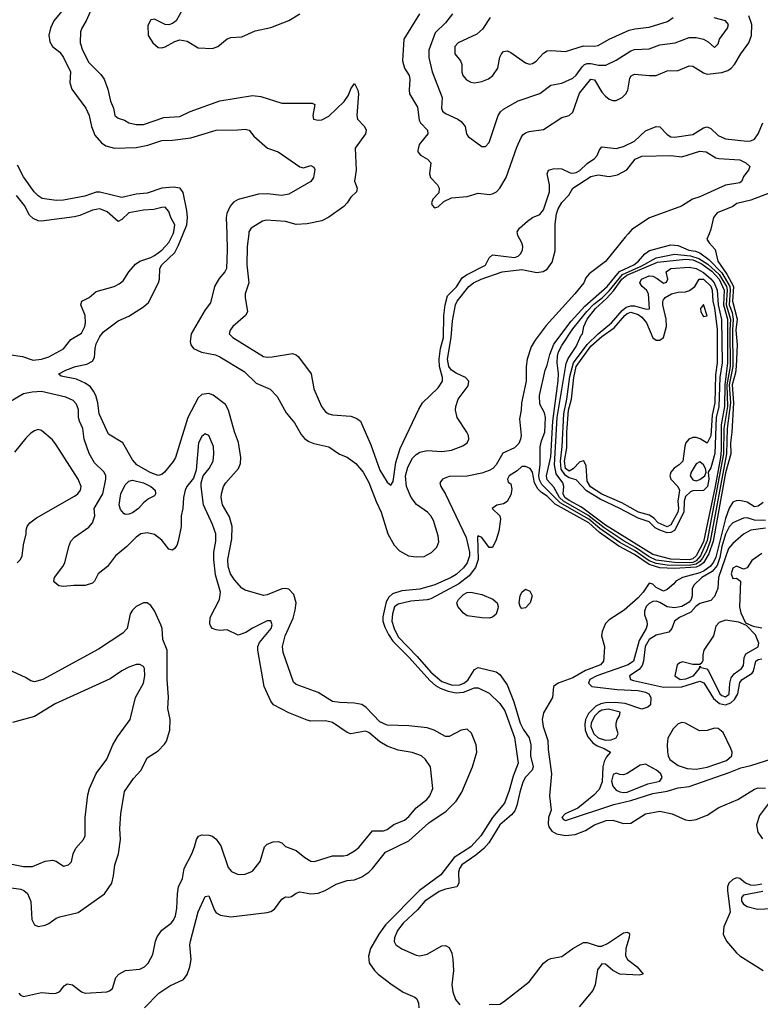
# Model space of a CAD drawing. Header units: inches. Extents: x 1245430 to 1420861, y 606325 to 671315.
# Tile 274 of 319: x 1394209 to 1398282, y 615763 to 621177. Entities that reach past the tile are written whole.
import ezdxf

# ---------------------------------------------------------------- set-up
doc = ezdxf.new("R2010")
doc.units = ezdxf.units.IN
doc.header["$MEASUREMENT"] = 0
doc.layers.add('B3691', color=7, linetype='Continuous')
doc.layers.add('B3692', color=7, linetype='Continuous')

msp = doc.modelspace()

# ---------------------------------------------------------------- linework, layer by layer
at = {"layer": 'B3691', "color": 5}
for points, elevation in [([(1394150, 619335.9), (1394224.4, 619324.4), (1394284.2, 619304.2), (1394330, 619310.1), (1394370, 619323.8), (1394450, 619366.8), (1394490, 619419.6), (1394550, 619453.1), (1394568, 619490), (1394570.5, 619510), (1394569.8, 619550.2), (1394545, 619610), (1394550.9, 619630), (1394590.7, 619649.3), (1394630, 619683.2), (1394729.2, 619710.8), (1394756, 619724), (1394778, 619742), (1394810, 619790.3), (1394846.9, 619833.1), (1394870.7, 619849.3), (1394930, 619869.3), (1394950, 619881.3), (1394990, 619910.2), (1395030, 619952.9), (1395052.3, 620000)], 680), ([(1394896.2, 615743.8), (1394974.8, 615825.2), (1395034.4, 615865.6), (1395110, 615900.6), (1395130, 615927.9), (1395145.4, 615970), (1395152.7, 616010), (1395145.2, 616090), (1395148.5, 616110), (1395190, 616272.2), (1395230, 616356.3), (1395250, 616359.1), (1395281.1, 616281.1), (1395290, 616267.2), (1395313.4, 616253.4), (1395370, 616244.2), (1395570, 616267.9), (1395590, 616273.6), (1395610, 616286.7), (1395650, 616342.4), (1395670, 616353.7), (1395690, 616352), (1395704, 616356), (1395730, 616374), (1395750, 616381.2), (1395810, 616370.9), (1395850, 616375), (1395889.9, 616390.1), (1395950, 616424.7), (1396010, 616444.3), (1396050, 616448.4), (1396090, 616464.6), (1396129.8, 616490), (1396150, 616509.4), (1396220.2, 616599.8), (1396350, 616661.6), (1396459.5, 616760.5), (1396554, 616826), (1396610, 616880.9), (1396640.2, 616930), (1396699.2, 617070), (1396722.5, 617150), (1396719, 617190), (1396694, 617254), (1396670, 617275.9), (1396636, 617270), (1396570, 617236.7), (1396550, 617236.1), (1396487.9, 617270), (1396450, 617283), (1396350, 617295), (1396230, 617298), (1396190, 617317.4), (1396114.8, 617394.8), (1396091, 617411), (1396050, 617419.9), (1395970, 617422.1), (1395930, 617428.4), (1395850, 617478.3), (1395730, 617522.3), (1395715.3, 617535.3), (1395658.6, 617698.6), (1395654.1, 617730), (1395668.9, 617790), (1395713.4, 617886.6), (1395724.7, 617930), (1395729.2, 617970), (1395716.2, 618016.2), (1395690, 618045.3), (1395670, 618050.4), (1395650, 618047.1), (1395570, 618015), (1395550, 618011.6), (1395450, 618040.4), (1395430, 618052.4), (1395390, 618097.2), (1395368.9, 618130), (1395354.9, 618170), (1395353.3, 618210), (1395376.5, 618323.5), (1395377, 618390), (1395362.9, 618442.9), (1395325.2, 618510), (1395317.2, 618550), (1395318.7, 618570), (1395329.9, 618610), (1395341.9, 618630), (1395412.8, 618710), (1395422.8, 618737.2), (1395425.2, 618770), (1395412, 618852), (1395390, 618911.8), (1395358.3, 619030), (1395340.6, 619060.6), (1395273.4, 619113.4), (1395250, 619122), (1395210, 619116.1), (1395190, 619098.8), (1395134.2, 618990), (1395066.5, 618770), (1395052.9, 618747.1), (1395005.3, 618690), (1394990, 618676.1), (1394970, 618671), (1394926.6, 618686.6), (1394853.3, 618730), (1394830, 618756.8), (1394776.8, 618850), (1394697.7, 618897.7), (1394645.6, 619010), (1394638.7, 619070), (1394627.2, 619110), (1394615.2, 619135.2), (1394597.7, 619157.7), (1394570, 619179.5), (1394521.2, 619201.2), (1394437.6, 619217.6), (1394425.6, 619225.6), (1394423.7, 619230), (1394463.6, 619250), (1394516, 619270), (1394577.6, 619282.4), (1394610, 619299.7), (1394621, 619319), (1394623.9, 619370), (1394630, 619395.3), (1394650, 619436), (1394670, 619460.3), (1394750, 619521.7), (1394810, 619547.6), (1394890, 619597.9), (1394917.5, 619622.5), (1394972.7, 619730), (1394978.4, 619750), (1394980.1, 619810), (1394990.4, 619830), (1395062.4, 619897.6), (1395083.3, 619936.7), (1395108.4, 620000)], 660), ([(1395347.5, 620000), (1395350.6, 619910.6), (1395346, 619810), (1395338, 619790), (1395306.4, 619753.6), (1395279.6, 619710), (1395259.3, 619620.7), (1395230, 619582.7), (1395151.3, 619450), (1395147.1, 619407), (1395150.2, 619390), (1395164.9, 619370), (1395209, 619349), (1395286.4, 619333.6), (1395310, 619324.3), (1395442.8, 619242.8), (1395510, 619178.7), (1395585.8, 619145.8), (1395624.6, 619104.6), (1395674.7, 619014.7), (1395720.1, 618960.1), (1395756.5, 618896.5), (1395775.3, 618875.3), (1395798.3, 618858.3), (1395826.2, 618846.2), (1395910, 618829), (1395967.7, 618787.7), (1396010, 618771.1), (1396057.1, 618737.1), (1396098.2, 618690), (1396130, 618633.2), (1396168.8, 618528.8), (1396196.8, 618470), (1396234.4, 618350), (1396267.8, 618287.8), (1396297.4, 618257.4), (1396346.7, 618230), (1396390, 618223.6), (1396433.7, 618226.3), (1396473, 618247), (1396503, 618276.9), (1396513.5, 618306.5), (1396510, 618339.6), (1396484.1, 618424.1), (1396470.9, 618450), (1396451.6, 618470), (1396392.1, 618512.1), (1396362.8, 618550), (1396336.2, 618610), (1396330, 618670), (1396343.1, 618716.9), (1396370, 618766.4), (1396390, 618786.3), (1396410, 618798.4), (1396450, 618808.4), (1396530, 618802.1), (1396583, 618810), (1396646.5, 618833.5), (1396669.8, 618850), (1396678.4, 618870), (1396677.4, 618890), (1396668.7, 618910), (1396614.2, 618990), (1396605.6, 619030), (1396607.7, 619050), (1396621.2, 619090), (1396675.3, 619164.7), (1396679.8, 619190), (1396660.9, 619210), (1396610, 619233), (1396584.4, 619250), (1396568.2, 619270), (1396561.5, 619310), (1396582.4, 619430), (1396590, 619520.5), (1396605.6, 619610), (1396614.6, 619630), (1396678.9, 619710), (1396704.9, 619730), (1396747.3, 619750), (1396862.7, 619790), (1396970, 619804), (1397052.1, 619787.9), (1397087.5, 619792.5), (1397110, 619804.7), (1397136.8, 619843.2), (1397153.5, 619906.5), (1397153.4, 620000)], 660), ([(1395468.9, 620000), (1395460.1, 619930), (1395457.5, 619830), (1395469.4, 619730), (1395448.7, 619670), (1395448.7, 619650), (1395461.1, 619570), (1395450.4, 619550), (1395381.7, 619490), (1395366, 619470), (1395361.3, 619450), (1395380.5, 619430), (1395550, 619325.8), (1395570, 619321.1), (1395597.3, 619322.7), (1395710, 619342.3), (1395730, 619334.6), (1395742.9, 619322.9), (1395811.2, 619230), (1395827.5, 619147.5), (1395869.5, 619049.5), (1395890, 619021.1), (1395909.3, 619009.3), (1395930, 619004.2), (1396030, 618997.3), (1396063.8, 618983.8), (1396083, 618970), (1396140.1, 618840.1), (1396190, 618700.9), (1396230, 618634), (1396250, 618618.7), (1396262.4, 618637.6), (1396277.7, 618742.3), (1396301.2, 618818.8), (1396404.9, 619035.1), (1396424.7, 619070), (1396510, 619153.8), (1396534.4, 619190), (1396534.4, 619210), (1396517.6, 619270), (1396516.7, 619310), (1396524, 619370), (1396539.7, 619430), (1396541.4, 619550), (1396548.8, 619610), (1396561.5, 619658.5), (1396611.2, 619708.8), (1396641.7, 619758.3), (1396665.4, 619774.6), (1396770, 619827.4), (1396791.4, 619868.6), (1396810, 619885.1), (1396930, 619869.2), (1396950, 619876.9), (1396963.9, 619890), (1396973.3, 619910), (1396975.3, 619930), (1396969.8, 619950), (1396948.1, 619990), (1396946.6, 620000)], 680), ([(1397554.4, 620000), (1397537.9, 619982.1), (1397430, 619846.7), (1397340.2, 619779.8), (1397322.7, 619757.3), (1397311, 619730), (1397261.6, 619670), (1397103.7, 619496.3), (1397044.5, 619415.5), (1397022.5, 619377.5), (1397000.6, 619310), (1396993.9, 619270), (1396994.1, 619190), (1396968.2, 619070), (1396966.1, 619030), (1396956.8, 618983.2), (1396966.1, 618890), (1396963.6, 618870), (1396953.1, 618846.9), (1396930, 618822.8), (1396866.9, 618793.1), (1396828.8, 618730), (1396810.7, 618710), (1396790, 618698.7), (1396750, 618684.7), (1396670, 618666.7), (1396570, 618665.7), (1396534.9, 618650), (1396519.6, 618630), (1396524.7, 618610), (1396550, 618569.2), (1396664.5, 618330), (1396683.1, 618250), (1396682.9, 618230), (1396670.4, 618190), (1396650, 618163.4), (1396610, 618127), (1396582.1, 618110), (1396492.5, 618070), (1396410, 618045.5), (1396310, 618037), (1396260, 618020), (1396238.3, 618001.7), (1396223.9, 617976.1), (1396206.4, 617893.6), (1396207, 617870), (1396217.2, 617837.2), (1396236.5, 617796.5), (1396260.3, 617760.3), (1396351.6, 617670), (1396464.1, 617544.1), (1396496.4, 617516.4), (1396521.6, 617501.6), (1396565.3, 617485.3), (1396610, 617476.8), (1396650, 617480.6), (1396710, 617503.4), (1396730, 617503.3), (1396790, 617474.9), (1396850, 617417.9), (1396876.4, 617376.4), (1396929.3, 617230), (1396950.5, 617090), (1396922, 617018), (1396900.6, 616939.4), (1396875.1, 616870), (1396809.9, 616790.1), (1396744.1, 616690), (1396689.8, 616630.2), (1396598.1, 616570), (1396525.3, 616474.7), (1396408.5, 616390), (1396220.3, 616199.7), (1396185, 616150), (1396139.1, 616070), (1396127.9, 616027.9), (1396131.7, 615991.7), (1396160.2, 615950), (1396179.7, 615930), (1396250, 615875.6), (1396318, 615830), (1396382.8, 615802.7), (1396393.3, 615793.3), (1396402.4, 615770), (1396404.3, 615744.3)], 660), ([(1397999.9, 620000), (1397988.1, 619970), (1397999.8, 619950), (1398033.4, 619913.4), (1398049, 619850), (1398098.2, 619778.2), (1398134.1, 619710), (1398129.5, 619629.5), (1398155.4, 619530), (1398148.1, 619470), (1398153.8, 619390), (1398149.8, 619270), (1398145.3, 619234.7), (1398127, 619170), (1398133.9, 619070), (1398125.7, 618910), (1398117, 618850), (1398120.2, 618790), (1398090, 618685.3), (1398022.4, 618310), (1397999.6, 618240.4), (1397968.7, 618191.3), (1397950, 618175.6), (1397930, 618166.8), (1397810, 618158.8), (1397730, 618163.2), (1397670, 618180.9), (1397590, 618236), (1397503.1, 618283.1), (1397397, 618357), (1397339.3, 618410), (1397153.5, 618513.5), (1397110, 618558), (1397078.1, 618578.1), (1397058, 618598), (1397040.3, 618630), (1397028.6, 618688.6), (1397015.8, 618710), (1396990, 618719.7), (1396970, 618720.5), (1396944, 618696), (1396901.7, 618670), (1396892.4, 618650), (1396895.2, 618635.2), (1396910, 618624.4), (1396915.5, 618595.5), (1396910, 618563.9), (1396890, 618527.6), (1396870, 618515.3), (1396832.9, 618507.1), (1396806.8, 618490), (1396849.6, 618449.6), (1396853.3, 618430), (1396844.9, 618364.9), (1396830, 618318), (1396810, 618274.6), (1396790, 618274.5), (1396750, 618329.9), (1396730, 618339.7), (1396726.8, 618333.2), (1396730.8, 618210), (1396714.9, 618165.1), (1396680.8, 618119.2), (1396624.8, 618075.2), (1396470, 617992.5), (1396450, 617986.8), (1396359.5, 617980.5), (1396290, 617963), (1396270.9, 617949.1), (1396259, 617910), (1396256.5, 617870), (1396268.5, 617830), (1396290, 617784.5), (1396395, 617675), (1396470, 617589.3), (1396530, 617539), (1396590, 617517.4), (1396630, 617519.3), (1396651.7, 617528.3), (1396673.6, 617546.4), (1396710, 617603.8), (1396730, 617616.1), (1396830, 617591.3), (1396850, 617577.4), (1396890, 617520.7), (1396925.8, 617425.8), (1396960.8, 617310), (1396977, 617277), (1397010, 617229.5), (1397020, 617190), (1397018.7, 617130), (1397032.7, 617070), (1397027, 617050), (1396990, 617011.7), (1396975.9, 616984.1), (1396959, 616930), (1396943.6, 616856.4), (1396932.2, 616827.7), (1396914.3, 616805.7), (1396850, 616750.4), (1396788.2, 616651.8), (1396760.7, 616619.3), (1396717.1, 616582.9), (1396640.6, 616530), (1396628, 616510), (1396622.7, 616490), (1396624.8, 616430), (1396612.6, 616410), (1396550, 616396.9), (1396515.4, 616384.6), (1396437.5, 616330), (1396396.2, 616283.8), (1396318.4, 616210), (1396286.6, 616170), (1396269.5, 616129.5), (1396269, 616109), (1396278, 616090), (1396310, 616068.5), (1396390, 616034), (1396410, 616030.2), (1396450, 616039.3), (1396530, 616084.5), (1396550, 616086.5), (1396570, 616076.4), (1396584.7, 616044.7), (1396590.9, 616010.9), (1396595.2, 615950), (1396585, 615870), (1396591.2, 615831.2), (1396605.7, 615790), (1396630, 615760.5)], 680), ([(1394205.3, 615825.3), (1394213.5, 615813.5), (1394230, 615805.5), (1394330, 615829.2), (1394390, 615822), (1394410, 615824.2), (1394430, 615834.3), (1394454.2, 615865.8), (1394470, 615875.2), (1394500.4, 615870), (1394550, 615832.3), (1394570, 615824.5), (1394688.4, 615831.5), (1394702.9, 615837.1), (1394718.9, 615850), (1394738.5, 615910), (1394753.6, 615930), (1394791.5, 615948.5), (1394870, 615956.5), (1394895.1, 615970), (1394915.8, 615990), (1394942, 616038), (1394955.5, 616110), (1394964.8, 616135.2), (1394990, 616170.2), (1395042.4, 616210), (1395054.7, 616225.3), (1395066, 616250), (1395073.8, 616290), (1395076.2, 616370), (1395082, 616410), (1395105.3, 616454.7), (1395113.8, 616510), (1395155.2, 616590), (1395171.2, 616630), (1395180.8, 616670), (1395192.5, 616687.5), (1395210, 616694.4), (1395250, 616694.3), (1395270, 616687.4), (1395290, 616672.2), (1395315.3, 616635.3), (1395355.4, 616515.4), (1395373.1, 616493.1), (1395410, 616477.4), (1395450, 616478.3), (1395490, 616495.8), (1395531.2, 616548.8), (1395555.6, 616630), (1395570, 616644.4), (1395603.3, 616656.7), (1395630, 616659.5), (1395650, 616652.2), (1395671.8, 616631.8), (1395730, 616608.4), (1395776.4, 616570), (1395810, 616550.3), (1395830, 616549.1), (1395930, 616580.2), (1395990, 616580.2), (1396010, 616584.3), (1396050, 616606.4), (1396074, 616626), (1396150, 616717.4), (1396210, 616716.4), (1396230, 616725.3), (1396267, 616753), (1396324.6, 616775.4), (1396350, 616796.3), (1396390, 616844.1), (1396448.3, 616890), (1396464.4, 616910), (1396480.4, 616950), (1396467.8, 617070), (1396441.6, 617110), (1396418, 617130), (1396367.3, 617147.3), (1396290, 617160.6), (1396230, 617182), (1396190, 617206.1), (1396130, 617257.8), (1396110, 617265.8), (1396030, 617249.8), (1396010, 617257.4), (1395930, 617312.7), (1395890, 617321.2), (1395810, 617320.8), (1395790, 617326), (1395690, 617366.6), (1395605.5, 617410), (1395589.8, 617430), (1395553.1, 617510), (1395518.4, 617710), (1395518.8, 617730), (1395527.3, 617752.7), (1395592.4, 617830), (1395596.8, 617850), (1395590, 617871.3), (1395570, 617871), (1395490, 617831), (1395452.7, 617807.3), (1395410, 617793.8), (1395350, 617822.4), (1395310, 617818.7), (1395290, 617821.5), (1395269.8, 617829.8), (1395260.5, 617840.5), (1395254.9, 617854.9), (1395255.8, 617890), (1395307.8, 617990), (1395314, 618030), (1395285.6, 618125.6), (1395276.1, 618210), (1395277.5, 618250), (1395287.8, 618310), (1395287.3, 618350), (1395270, 618401.6), (1395220.9, 618510), (1395207, 618610), (1395206.6, 618630), (1395218.4, 618670), (1395251.2, 618710), (1395272.9, 618750), (1395277.2, 618790), (1395275.3, 618830), (1395250, 618891.6), (1395230, 618899.7), (1395210, 618884.7), (1395193.2, 618850), (1395179.6, 618700.4), (1395164.4, 618655.6), (1395128.5, 618610), (1395118.4, 618590), (1395109.2, 618550.8), (1395106, 618490), (1395097.3, 618450), (1395097.8, 618390), (1395081.3, 618310), (1395073.2, 618286.8), (1395061.3, 618270), (1395050, 618260.5), (1395030, 618265.4), (1394990, 618315.8), (1394950, 618345.7), (1394910, 618356), (1394874.9, 618350), (1394850, 618332.4), (1394799.3, 618280.7), (1394736.6, 618230), (1394692.9, 618170), (1394640.2, 618130), (1394620.7, 618090), (1394610, 618079.3), (1394570, 618065.9), (1394506.7, 618066.7), (1394450, 618060.1), (1394425.1, 618065.1), (1394402, 618082), (1394396.5, 618090), (1394400.9, 618110), (1394447.1, 618170), (1394457.5, 618190), (1394478.9, 618281.1), (1394491.2, 618310), (1394510, 618331.4), (1394590, 618387.3), (1394610, 618411.5), (1394621.6, 618450), (1394619.3, 618490), (1394666.4, 618570), (1394683.1, 618650), (1394683.1, 618670), (1394673, 618690), (1394621.3, 618741.3), (1394592, 618791.9), (1394563.8, 618870), (1394556.3, 618930), (1394537.7, 618970), (1394532.7, 618990), (1394532.3, 619032.3), (1394522.5, 619062.5), (1394502.8, 619082.8), (1394462.1, 619102.1), (1394330, 619132.9), (1394278, 619130), (1394230, 619119.7), (1394150, 619071.6)], 680), ([(1394195, 618190), (1394214.2, 618210), (1394223.7, 618230), (1394230.6, 618289.4), (1394245.7, 618350), (1394244.5, 618370), (1394249.8, 618390), (1394265.4, 618410), (1394302.4, 618437.6), (1394510, 618556.6), (1394528.8, 618570), (1394543.5, 618590), (1394547.2, 618610), (1394530, 618651.6), (1394410, 618839.6), (1394390, 618866.2), (1394330, 618917.7), (1394310, 618923), (1394290, 618917.3), (1394270, 618904.6), (1394242.9, 618877.1), (1394181.4, 618798.6)], 720), ([(1398298.3, 618521.8), (1398270, 618502.6), (1398250, 618499.3), (1398210, 618524.5), (1398170, 618532.7), (1398148.3, 618531.7), (1398130, 618524.8), (1398110, 618492.2), (1398090, 618434.6), (1398037.9, 618222.1), (1398024.7, 618195.3), (1398005.2, 618170), (1397973.8, 618146.2), (1397950, 618135.7), (1397853.8, 618110), (1397816.4, 618090), (1397805.5, 618074.5), (1397770, 618043.7), (1397750, 618035.6), (1397710, 618056), (1397690, 618074), (1397670, 618078.7), (1397637.7, 618030), (1397610, 617998.1), (1397532.7, 617930), (1397450, 617877.6), (1397430, 617857.4), (1397412.4, 617812.4), (1397409.3, 617790), (1397425.6, 617730), (1397422.2, 617670), (1397419.7, 617650), (1397402.8, 617630), (1397321.2, 617598.8), (1397250, 617559.4), (1397170.2, 617530), (1397145.4, 617510), (1397139.1, 617450), (1397090, 617366), (1397081.9, 617330), (1397088.6, 617290), (1397114, 617214), (1397115.8, 617164.2), (1397134, 617030), (1397123, 616910), (1397131.7, 616830), (1397116.5, 616790), (1397115.5, 616755.5), (1397119.5, 616739.5), (1397135, 616715), (1397160.3, 616700.3), (1397210, 616692.3), (1397263.1, 616696.9), (1397320.2, 616719.8), (1397369.7, 616750), (1397434.5, 616774.5), (1397470, 616775.4), (1397530, 616758), (1397570, 616760.3), (1397649.9, 616810.1), (1397730, 616826.2), (1397797.3, 616810), (1397870, 616777.7), (1397893.8, 616773.8), (1397930, 616779.2), (1397990, 616803.8), (1398053.9, 616846.1), (1398158.7, 616890), (1398250, 616946.4), (1398270, 616952.9), (1398310, 616952)], 720), ([(1398310, 618424.4), (1398250, 618425.2), (1398210, 618438.4), (1398190, 618436.6), (1398130, 618409.9), (1398110, 618388.5), (1398090, 618348), (1398070, 618280.2), (1398059.6, 618220.4), (1398043.9, 618176.1), (1398017.5, 618142.5), (1397959.4, 618110), (1397918.2, 618070), (1397906.7, 618050), (1397906.6, 618010), (1397901.7, 617990), (1397890, 617975.4), (1397850, 617950.7), (1397810, 617942.7), (1397770, 617949.7), (1397730, 617973.1), (1397710, 617979.4), (1397690, 617978), (1397670, 617966.4), (1397653.9, 617950), (1397644.8, 617924.8), (1397644.4, 617904.4), (1397657.5, 617870), (1397658.9, 617850), (1397653.8, 617830), (1397616, 617764), (1397584.6, 617650), (1397555.5, 617630), (1397382.7, 617570), (1397344, 617550), (1397337.6, 617530), (1397355.8, 617510), (1397494.9, 617494.9), (1397610, 617489.6), (1397650, 617479.6), (1397669.2, 617470), (1397679.7, 617450), (1397677.1, 617410), (1397663, 617397), (1397630, 617386.8), (1397538.2, 617418.2), (1397483.6, 617423.6), (1397430, 617421.9), (1397404.5, 617415.5), (1397378, 617402), (1397337.1, 617362.9), (1397320, 617330), (1397316, 617304), (1397318.6, 617270), (1397334.2, 617234.2), (1397361, 617201), (1397384.2, 617184.2), (1397422.8, 617170), (1397458.2, 617150), (1397436.4, 617123.6), (1397422.4, 617097.6), (1397416.4, 617070), (1397413, 616987), (1397395.4, 616944.6), (1397365.9, 616914.1), (1397277.9, 616842.1), (1397209.6, 616810), (1397191.1, 616790), (1397199, 616779), (1397210, 616774.2), (1397477.1, 616862.9), (1397570, 616884.1), (1397690, 616922), (1397770, 616935.7), (1397830, 616953.8), (1397890, 616961.6), (1398110, 617037.3), (1398175.5, 617064.5), (1398230, 617076.7), (1398350, 617115.3)], 740), ([(1398310, 618382), (1398230.5, 618369.5), (1398190, 618348.4), (1398130, 618297), (1398107.1, 618270), (1398052.1, 618110), (1398047.7, 618050), (1398030, 618005.4), (1398010, 617982.8), (1397950, 617966.5), (1397926.8, 617950), (1397899.7, 617920.3), (1397837.6, 617890), (1397810.4, 617870), (1397795.8, 617830), (1397778.7, 617810), (1397710, 617792.9), (1397670, 617768.6), (1397647.9, 617730), (1397639.8, 617650), (1397632.8, 617627.2), (1397616.1, 617603.9), (1397562.4, 617570), (1397567.9, 617550), (1397583.9, 617543.9), (1397750, 617506.7), (1397850, 617508.9), (1397950, 617540.9), (1397971, 617531), (1398024.2, 617444.2), (1398057.7, 617417.7), (1398090, 617410.2), (1398119.3, 617420.7), (1398139.9, 617440.1), (1398157.7, 617470), (1398170, 617533.5), (1398182.8, 617550), (1398236.7, 617583.3), (1398244.4, 617595.6), (1398257.5, 617650), (1398270, 617659.8), (1398290, 617663)], 760), ([(1398290, 618241.6), (1398235.9, 618204.1), (1398210, 618164.1), (1398190, 618156.8), (1398150, 618171.6), (1398130, 618161.1), (1398121.1, 618130), (1398130, 618104.9), (1398150, 618107.2), (1398173, 618090), (1398168.1, 617948.1), (1398175.1, 617915.1), (1398201, 617861), (1398243.1, 617843.1), (1398290, 617833.7)], 780), ([(1394150, 616405.2), (1394215.7, 616395.7), (1394231.7, 616390), (1394253.1, 616373.1), (1394271, 616329), (1394275.3, 616230), (1394290, 616200.4), (1394310, 616192), (1394350, 616198), (1394370, 616206.9), (1394410, 616236.9), (1394430, 616245), (1394530, 616268.1), (1394676.2, 616370), (1394715.4, 616430), (1394725.8, 616470), (1394731.7, 616530), (1394752.2, 616590), (1394763.7, 616670), (1394760.8, 616730), (1394766, 616810), (1394786.4, 616933.6), (1394835.4, 617004.6), (1394876.8, 617050), (1394910, 617118), (1394970, 617158), (1395006.3, 617193.7), (1395016.1, 617210), (1395034.7, 617270), (1395037.2, 617330), (1395024.4, 617390), (1395027, 617453), (1395020.5, 617550), (1395019.6, 617710), (1394995.7, 617770), (1394991.8, 617830), (1394985.5, 617850), (1394950, 617926.6), (1394930, 617956.1), (1394910, 617970.8), (1394890, 617970.7), (1394850, 617951.3), (1394828.7, 617931.3), (1394816, 617910), (1394801, 617830), (1394776.5, 617803.5), (1394643.3, 617716.7), (1394337.3, 617550), (1394290, 617535.6), (1394270, 617541.3), (1394241.2, 617561.2), (1394150, 617602.8)], 720), ([(1394130, 616542.1), (1394230, 616520.8), (1394278.8, 616521.2), (1394350, 616550.3), (1394390, 616555.5), (1394410.3, 616550.3), (1394450, 616523.8), (1394477.2, 616530), (1394493.3, 616546.7), (1394503.5, 616590), (1394517.8, 616622.2), (1394560.5, 616670), (1394569.8, 616690), (1394569.8, 616790), (1394584.4, 616915.6), (1394593.3, 616950), (1394630, 617031.8), (1394688.5, 617111.5), (1394722.3, 617190), (1394746.4, 617233.6), (1394816.2, 617330), (1394846.8, 617450), (1394890.7, 617530), (1394897.1, 617570), (1394896.1, 617610), (1394890, 617621.6), (1394870, 617632.3), (1394850, 617630.9), (1394810, 617616.4), (1394770, 617596.4), (1394706.1, 617553.9), (1394404.8, 617415.2), (1394290, 617345.7), (1394170, 617312.9)], 740), ([(1398343.5, 616890), (1398278.2, 616801.8), (1398261.7, 616750), (1398267.8, 616710), (1398293.5, 616673.5)], 720), ([(1398290, 616424.5), (1398250, 616416.5), (1398230, 616417.9), (1398200.7, 616430), (1398170, 616455.7), (1398150, 616458.6), (1398130, 616449.8), (1398109.4, 616430), (1398102, 616410), (1398101.2, 616390), (1398116, 616270), (1398081.3, 616190), (1398078, 616150), (1398095.6, 616110), (1398150, 616046.3), (1398168.8, 616030), (1398297.2, 615950)], 720), ([(1398295.8, 616384.2), (1398190, 616362.9), (1398177.7, 616350), (1398177.9, 616330), (1398190, 616313.6), (1398210, 616301.1), (1398266.8, 616286.8), (1398390, 616291.2)], 740), ([(1396790, 615762), (1396850, 615764), (1396870, 615776.3), (1397010, 615887.9), (1397090, 615989.2), (1397112.8, 616007.2), (1397130, 616014.8), (1397190, 616027.1), (1397250, 616071.1), (1397310, 616102.8), (1397330, 616103.8), (1397390, 616083.9), (1397410, 616083.3), (1397442.2, 616097.8), (1397530, 616155.8), (1397550, 616159.5), (1397556.1, 616156.1), (1397561.6, 616150), (1397560.9, 616130), (1397541.6, 616070), (1397540.3, 616030), (1397551.7, 616010), (1397603.8, 615970), (1397638, 615930), (1397615.6, 615924.4), (1397510, 615929.8), (1397470, 615949.8), (1397430, 615984.8), (1397410, 615985.1), (1397386.8, 615953.2), (1397373.1, 615870), (1397360.4, 615839.6), (1397286.5, 615750)], 680)]:
    msp.add_lwpolyline(points, dxfattribs=dict(at, elevation=elevation))
for points, elevation in [([(1397890, 618176.3), (1397770, 618178.2), (1397710, 618187), (1397670, 618202.5), (1397590, 618258.2), (1397510, 618301.7), (1397399.5, 618379.5), (1397339.7, 618430), (1397180.9, 618520.9), (1397081, 618621), (1397067.2, 618647.2), (1397063.5, 618670), (1397070.9, 618730.9), (1397072, 618828), (1397078.4, 618861.6), (1397097.4, 618910), (1397100.7, 618990), (1397096, 619016), (1397070, 619062.7), (1397066.9, 619110), (1397098.9, 619250), (1397110, 619277.3), (1397123.7, 619336.3), (1397146.7, 619393.3), (1397241.3, 619518.7), (1397317.2, 619602.8), (1397439.4, 619710), (1397507.4, 619792.6), (1397586.1, 619830), (1397612.8, 619850), (1397646.8, 619890), (1397672.5, 619907.5), (1397790, 619938.5), (1397830, 619936), (1397888.6, 619910), (1397924.7, 619904.7), (1397950, 619894.7), (1397999.4, 619859.4), (1398070, 619786), (1398113.7, 619710), (1398116.1, 619690), (1398110.9, 619610), (1398126.3, 619566.3), (1398133.1, 619530), (1398128, 619470), (1398130.4, 619270), (1398111.3, 619170), (1398118.1, 619070), (1398099.4, 618930), (1398096.7, 618790), (1398005.7, 618310), (1397985.4, 618254.6), (1397964.3, 618215.7), (1397950, 618197.3), (1397930, 618183.1)], 660), ([(1397890, 618190.6), (1397810, 618191.8), (1397710, 618205.9), (1397670, 618223.5), (1397595.5, 618275.5), (1397533.3, 618310), (1397422.8, 618382.8), (1397332.9, 618452.9), (1397199.5, 618530), (1397176.8, 618550), (1397146.2, 618606.2), (1397110, 618647.8), (1397106.7, 618670), (1397130, 618773.1), (1397141.6, 618970), (1397171.1, 619191.1), (1397172.7, 619232.7), (1397164.6, 619290), (1397167, 619327), (1397171.8, 619350), (1397190, 619385.7), (1397250, 619477.8), (1397327.2, 619572.8), (1397366.5, 619613.5), (1397411.3, 619648.7), (1397450, 619686.5), (1397523.7, 619776.3), (1397630, 619824.2), (1397710, 619867.5), (1397810, 619887.3), (1397898.6, 619878.6), (1397944.6, 619864.6), (1397993.6, 619833.6), (1398056.3, 619776.3), (1398095.8, 619710), (1398099.9, 619690), (1398094.7, 619610), (1398117.2, 619530), (1398113.4, 619470), (1398115.7, 619270), (1398098.5, 619170), (1398101, 619050), (1398080.4, 618930), (1398080.2, 618790), (1397990, 618314.3), (1397953.4, 618230), (1397930, 618202), (1397910, 618193.1)], 640), ([(1397890, 618208.1), (1397790, 618210.2), (1397690, 618235.9), (1397430, 618398.6), (1397297.7, 618497.7), (1397230, 618533.5), (1397207.2, 618550), (1397197.2, 618570), (1397202.2, 618610), (1397196.3, 618630), (1397159.5, 618679.5), (1397150.8, 618730), (1397164.6, 618990), (1397213.8, 619286.2), (1397225.3, 619314.7), (1397270, 619379.4), (1397297.3, 619442.7), (1397304.1, 619450), (1397312.1, 619490), (1397328.9, 619530), (1397375.6, 619590), (1397436.3, 619643.7), (1397474.2, 619685.8), (1397520.7, 619750), (1397548.1, 619771.9), (1397716.2, 619843.8), (1397870, 619860.4), (1397910, 619856.4), (1397957.1, 619837.1), (1398014.5, 619794.4), (1398055.4, 619750), (1398083.3, 619690), (1398079.9, 619610), (1398101.3, 619530), (1398102, 619290), (1398086, 619170), (1398085.7, 619050), (1398066.3, 618950), (1398066.8, 618810), (1398062.7, 618770), (1398034.4, 618610), (1397970, 618307), (1397930, 618229.5), (1397910, 618212.6)], 620), ([(1397770, 618356.5), (1397730, 618370.1), (1397703.7, 618383.7), (1397670, 618416.7), (1397610, 618436.2), (1397509.9, 618490), (1397400.7, 618540.7), (1397326.9, 618586.9), (1397270, 618647.1), (1397230, 618657.8), (1397210, 618671.6), (1397186.5, 618706.5), (1397182.6, 618750), (1397192.6, 618830), (1397201.2, 619010), (1397218.4, 619090), (1397235.2, 619215.2), (1397254.4, 619290), (1397329, 619391), (1397389.5, 619450.5), (1397463.8, 619510), (1397522.7, 619577.3), (1397544.2, 619595.8), (1397570, 619604.2), (1397590, 619603.6), (1397654.5, 619585.5), (1397673.3, 619586.7), (1397667, 619670), (1397655.4, 619690), (1397632.6, 619710), (1397618.5, 619730), (1397629, 619750), (1397670, 619768.6), (1397690, 619767.1), (1397714.8, 619754.8), (1397749.1, 619729.1), (1397755.1, 619730), (1397765.4, 619734.6), (1397772.7, 619750), (1397763.6, 619790), (1397790, 619809), (1397890, 619817), (1397929.2, 619810), (1397970, 619787.7), (1398010, 619752), (1398027.6, 619730), (1398045.4, 619690), (1398050.5, 619610), (1398068.1, 619528.1), (1398071.2, 619290), (1398059.8, 619210), (1398053.5, 619050), (1398039.3, 618990), (1398032.4, 618792.4), (1398010, 618712.7), (1397995.3, 618690), (1397998, 618650), (1397992.2, 618610), (1397970, 618588.9), (1397910, 618586.2), (1397898.6, 618581.4), (1397870, 618555), (1397862.7, 618530), (1397861.9, 618470), (1397810, 618368.3), (1397790, 618356.7)], 580), ([(1397990, 618849.1), (1397951.8, 618871.8), (1397930, 618879.3), (1397910, 618879), (1397888.7, 618870), (1397872.5, 618850), (1397867, 618833), (1397855.1, 618750), (1397836.2, 618730), (1397807.9, 618712.1), (1397789.2, 618690), (1397783.6, 618670), (1397790.1, 618650), (1397829.1, 618610), (1397838.1, 618590), (1397829.2, 618530), (1397831.5, 618490), (1397827.4, 618470), (1397790, 618399.1), (1397770, 618389.1), (1397719.9, 618410), (1397696.9, 618436.9), (1397672.9, 618452.9), (1397612.1, 618470), (1397520.7, 618520.7), (1397410, 618568), (1397348.5, 618608.5), (1397330, 618639.4), (1397323.9, 618723.9), (1397311.3, 618751.3), (1397290, 618745.6), (1397253.1, 618706.9), (1397230, 618694), (1397210, 618709.4), (1397205.7, 618750), (1397217.4, 618822.6), (1397217.9, 618910), (1397227.2, 619030), (1397243.5, 619090), (1397257.3, 619210), (1397270, 619269.4), (1397350, 619381.9), (1397410, 619434.9), (1397477.4, 619482.6), (1397536.1, 619550), (1397550, 619561.4), (1397570, 619568.2), (1397610, 619556.1), (1397630, 619541.3), (1397655.9, 619510), (1397690, 619427.9), (1397710, 619415.6), (1397730, 619415), (1397750, 619430.3), (1397766.1, 619490), (1397763.6, 619530), (1397746.3, 619610), (1397745.5, 619630), (1397750, 619637.7), (1397759.1, 619650), (1397793.6, 619670), (1397830, 619678.9), (1397870, 619680.2), (1397892.1, 619687.9), (1397921.3, 619710), (1397945.2, 619750), (1397969, 619751), (1398010, 619711.2), (1398016.4, 619690), (1398020.2, 619630), (1398030, 619591.4), (1398045.1, 619474.9), (1398044.7, 619290), (1398035.7, 619224.3), (1398031.2, 619070), (1398016.9, 619003.1), (1398010.6, 618889.4)], 560), ([(1397970, 619611.8), (1397952.2, 619590), (1397954, 619570), (1397970, 619545.4), (1397990, 619549.4)], 560), ([(1397950, 618746.6), (1397930, 618734.2), (1397901.8, 618690), (1397896.9, 618670), (1397910, 618647.7), (1397930, 618642.4), (1397950, 618649.7), (1397976.5, 618670), (1397984.6, 618690), (1397980.7, 618710), (1397970, 618729.8)], 580), ([(1394790, 618456.9), (1394781.8, 618461.8), (1394763.3, 618483.3), (1394756.8, 618510), (1394766, 618570), (1394790, 618620.5), (1394810, 618640.5), (1394830, 618646), (1394890.1, 618630.1), (1394930, 618611.1), (1394953.8, 618590), (1394956, 618570), (1394950, 618559.5), (1394917.5, 618542.5), (1394890, 618521.2), (1394863, 618490), (1394830, 618465.3), (1394810, 618457.7)], 660), ([(1396790, 617887), (1396750, 617887.6), (1396670, 617899.1), (1396650, 617914), (1396617.9, 617950), (1396612.9, 617970), (1396622.4, 617990), (1396650, 618017.1), (1396670, 618026.8), (1396690, 618028.7), (1396750, 618016.6), (1396810.3, 617990.3), (1396834.9, 617970), (1396841.1, 617950), (1396839.4, 617940.6), (1396830, 617908.8), (1396810, 617891.6)], 680), ([(1396970, 617939.5), (1396961.6, 617950), (1396956.7, 617970), (1396962, 618010), (1396969.6, 618030.4), (1396990, 618045.2), (1397014.3, 618034.3), (1397026.4, 618010), (1397016.6, 617970), (1396990, 617943.2)], 680), ([(1398090, 617875.6), (1398056.4, 617863.6), (1398037.3, 617842.7), (1398024.3, 617790), (1397972.1, 617710), (1397965.2, 617685.2), (1397965.7, 617654.3), (1397959.6, 617640.4), (1397948.4, 617631.6), (1397910, 617632.6), (1397854.4, 617645.6), (1397838.5, 617641.5), (1397824.9, 617630), (1397812.4, 617570), (1397842, 617550), (1397872.8, 617552.7), (1397915.3, 617570), (1397947.6, 617610), (1397950, 617622), (1397955.3, 617615.3), (1397987.3, 617607.3), (1397996.7, 617596.7), (1398060.1, 617470), (1398070, 617460.8), (1398090, 617453.8), (1398110, 617468.8), (1398113.9, 617530), (1398121.9, 617558.1), (1398138.6, 617581.4), (1398178.4, 617610), (1398190, 617625.4), (1398192.2, 617667.8), (1398203.1, 617690), (1398270, 617729.2), (1398273.6, 617750), (1398254.5, 617794.5), (1398206, 617846), (1398163.7, 617863.7)], 780), ([(1397446.3, 617386.3), (1397410, 617380.2), (1397391.8, 617370), (1397370, 617348.3), (1397352, 617310), (1397350.8, 617290), (1397366.7, 617250), (1397390, 617228.1), (1397430, 617215.7), (1397461.6, 617218.4), (1397490, 617228.7), (1397500.8, 617250), (1397489.8, 617289.8), (1397488.9, 617310), (1397494.6, 617330), (1397507.6, 617350), (1397510.8, 617370)], 760), ([(1397850, 617312.2), (1397830, 617305.4), (1397802.8, 617277.2), (1397774, 617226), (1397770, 617190), (1397772.3, 617152.3), (1397774.9, 617130), (1397784.4, 617110), (1397830, 617076), (1397879.3, 617059.3), (1397930, 617056.4), (1397990, 617066.6), (1398095.4, 617104.6), (1398124.7, 617130), (1398127, 617150), (1398120, 617170), (1398078.4, 617258.4), (1398050, 617279.6), (1398030, 617281.4), (1397990, 617268.5), (1397946.7, 617266.7), (1397870, 617309.3)], 760), ([(1397650, 617083.5), (1397621.3, 617078.7), (1397550, 617032.8), (1397530, 617025.4), (1397510, 617026.5), (1397490, 617034.8), (1397473.1, 617026.9), (1397463.8, 616990), (1397470, 616962.1), (1397490, 616940.3), (1397510, 616931), (1397530, 616928.7), (1397550, 616930.1), (1397664, 616976), (1397729, 616990), (1397741.6, 617010), (1397734.9, 617030), (1397711.6, 617051.6)], 760)]:
    msp.add_lwpolyline(points, close=True, dxfattribs=dict(at, elevation=elevation))
at = {"layer": 'B3692', "color": 5}
for points, elevation in [([(1394500.8, 621299.2), (1394397.5, 621170), (1394378.8, 621130), (1394368.7, 621091.3), (1394374.5, 621054.5), (1394390.1, 621030.1), (1394430, 620998.8), (1394450.1, 620970), (1394488.5, 620890), (1394485, 620830), (1394495.4, 620795.4), (1394573.2, 620690), (1394591.4, 620650), (1394604.5, 620590), (1394622.7, 620542.7), (1394659.4, 620499.4), (1394683.3, 620483.3), (1394730, 620471.3), (1394850, 620474), (1394913.4, 620486.6), (1394990, 620513.7), (1395050, 620515), (1395150, 620527.6), (1395289.8, 620570.2), (1395408.7, 620571.3), (1395450, 620575.8), (1395470.6, 620570), (1395496.1, 620536.1), (1395571, 620470), (1395630, 620450.4), (1395749, 620369), (1395770, 620363.1), (1395810, 620374.9), (1395827.1, 620367.1), (1395832.8, 620352.8), (1395825.7, 620310), (1395810, 620287), (1395690, 620218.7), (1395650, 620211.2), (1395570, 620220.2), (1395522.7, 620217.3), (1395410, 620189.3), (1395385.6, 620174.4), (1395367.3, 620152.7), (1395348.7, 620111.3), (1395344.2, 620090), (1395347.5, 620000)], 660), ([(1394610.1, 621249.9), (1394575.6, 621170), (1394550.2, 621130), (1394543.2, 621110), (1394542.4, 621050), (1394554.6, 621010), (1394590, 620942), (1394656, 620876), (1394674.6, 620850), (1394694.8, 620794.8), (1394708.3, 620730), (1394724.7, 620690), (1394732.7, 620650), (1394750, 620635.8), (1394784.8, 620624.8), (1394810.2, 620610.2), (1394850, 620601.2), (1394890, 620600.6), (1395001.4, 620638.6), (1395090, 620645.3), (1395147.5, 620672.5), (1395309.3, 620730.7), (1395490, 620759.8), (1395535.5, 620755.5), (1395650, 620717.7), (1395817.4, 620717.4), (1395831.3, 620710), (1395820.6, 620650), (1395825.3, 620630), (1395850, 620624.2), (1395870, 620627.3), (1395910, 620647.3), (1395993.4, 620726.6), (1396017.9, 620762.1), (1396030, 620796.4), (1396050, 620826), (1396069, 620790), (1396072.8, 620770), (1396062.9, 620650), (1396066.6, 620630), (1396106, 620590), (1396115.2, 620570), (1396110.2, 620550), (1396054.3, 620470), (1396059.7, 620350), (1396051.1, 620290), (1396064.2, 620250), (1396060.9, 620230), (1396030, 620201.7), (1396010.1, 620169.9), (1395990.8, 620149.2), (1395910, 620090.9), (1395870, 620071.6), (1395790, 620054.6), (1395730, 620050.7), (1395670, 620068.1), (1395565, 620075), (1395543.8, 620070), (1395482.6, 620030), (1395470.1, 620009.9), (1395468.9, 620000)], 680), ([(1395102.4, 621230), (1395070, 621171.5), (1395050, 621155.8), (1395030, 621149.7), (1395010, 621151.1), (1394950, 621179.7), (1394930, 621176.2), (1394914.7, 621145.3), (1394915.8, 621090), (1394941.3, 621050), (1394970, 621024.7), (1394990, 621022), (1395010, 621027.6), (1395062.4, 621057.6), (1395090, 621066.3), (1395130, 621058.2), (1395190, 621023.2), (1395270, 621018.9), (1395299.1, 621030), (1395350, 621072.4), (1395370, 621078.8), (1395430, 621083.5), (1395503.7, 621116.3), (1395590, 621134.3), (1395690, 621173.4), (1395749.8, 621210.2)], 720), ([(1396407.2, 621210), (1396321.7, 621070), (1396314.8, 620950), (1396325, 620910), (1396350.1, 620870), (1396355.1, 620850), (1396350.1, 620790), (1396353.2, 620770), (1396396.2, 620696.2), (1396405.2, 620625.2), (1396412.4, 620610), (1396451, 620570), (1396452.7, 620550), (1396405.1, 620490), (1396398.4, 620458.4), (1396399.1, 620450), (1396412.4, 620432.4), (1396452.2, 620410), (1396470, 620390.4), (1396462.9, 620330), (1396468.3, 620310), (1396506, 620270), (1396516.5, 620250), (1396514.7, 620225.3), (1396480.4, 620190), (1396473, 620170), (1396477.1, 620157.1), (1396490, 620143), (1396510, 620148.5), (1396541.8, 620178.2), (1396582.9, 620197.1), (1396670, 620204.1), (1396730, 620222.5), (1396790, 620216.1), (1396810, 620219.6), (1396830.3, 620229.8), (1396848.6, 620250), (1396883.9, 620310), (1396943.1, 620476.9), (1396966.2, 620530), (1396976.5, 620543.5), (1396990, 620554.4), (1397010, 620562), (1397090, 620573), (1397190, 620638.8), (1397230.4, 620649.6), (1397250, 620669.1), (1397286.7, 620773.3), (1397350, 620849.3), (1397370, 620846.2), (1397410, 620779), (1397430, 620756.3), (1397450, 620740.9), (1397470, 620732.7), (1397490, 620732.8), (1397522.2, 620750), (1397542, 620770), (1397553.7, 620790), (1397563.8, 620856.2), (1397571.5, 620868.5), (1397590, 620877.9), (1397670, 620869.5), (1397709.2, 620870.8), (1397770, 620896.1), (1397830, 620897.4), (1397890, 620922.6), (1397910, 620922.2), (1397970, 620884.1), (1397990, 620878.2), (1398070, 620887.1), (1398102.4, 620897.6), (1398121.8, 620910), (1398139.4, 620930), (1398174.9, 620990), (1398218.7, 621050), (1398234.2, 621090), (1398235.9, 621150), (1398219, 621199)], 720), ([(1396589.1, 621210), (1396550, 621160.3), (1396494.8, 621105.2), (1396459.5, 621010), (1396459.8, 620970), (1396477.1, 620890), (1396532.9, 620750), (1396528.4, 620690), (1396535, 620675), (1396550, 620661.5), (1396619.1, 620630), (1396637.4, 620617.4), (1396658.7, 620590), (1396666.4, 620550), (1396675.3, 620535.3), (1396750, 620480.7), (1396770, 620480.7), (1396790, 620501), (1396839.7, 620650), (1396852.6, 620670), (1396870, 620685.2), (1396950, 620731), (1397070, 620771.1), (1397130, 620817.4), (1397190, 620828.7), (1397250, 620856.4), (1397270, 620871.5), (1397301.7, 620918.3), (1397314.4, 620930), (1397330, 620935.9), (1397350, 620935.6), (1397392.7, 620927.3), (1397433.2, 620926.8), (1397490, 620954), (1397570, 621006.4), (1397590, 621012.5), (1397670, 621016.8), (1397730, 621038), (1397814.5, 621050), (1397890, 621078.4), (1397930, 621079), (1397970, 621070.2), (1397995.6, 621055.6), (1398030, 621024.9), (1398050, 621044), (1398057.7, 621070), (1398102, 621130), (1398106, 621150), (1398090, 621171.6), (1398028.2, 621188.2)], 740), ([(1396796.9, 621190), (1396754.8, 621125.2), (1396723.1, 621096.9), (1396619.5, 621050), (1396602, 621030), (1396602.4, 620990), (1396632.6, 620950), (1396641.3, 620930), (1396640.8, 620890), (1396646, 620870), (1396665.6, 620845.6), (1396690, 620832.8), (1396710, 620830.1), (1396750, 620837.2), (1396787.9, 620852.1), (1396810.4, 620869.6), (1396838.2, 620910), (1396850, 620970.8), (1396858, 620990), (1396870, 621003.1), (1396890, 621006), (1396910, 620997.3), (1396990, 620939), (1397013, 620933), (1397030, 620936.9), (1397050, 620949.3), (1397090, 620993.8), (1397110, 621005.2), (1397131.7, 621008.3), (1397210, 621001.5), (1397310, 621034.2), (1397370, 621030.8), (1397390, 621035.9), (1397450, 621069.4), (1397561.2, 621118.8), (1397592.4, 621127.6), (1397670, 621135.5), (1397772.2, 621167.8), (1397803.5, 621190)], 760), ([(1396946.6, 620000), (1396945, 620010), (1396958.2, 620030), (1397001.1, 620070), (1397030, 620089.4), (1397070, 620106.6), (1397090, 620131.3), (1397121.7, 620230), (1397122.1, 620270), (1397109.1, 620330), (1397118, 620350), (1397142.4, 620357.6), (1397170, 620359.6), (1397190, 620357), (1397235.7, 620335.7), (1397250, 620332.8), (1397270, 620336.5), (1397290, 620348.6), (1397330, 620386.5), (1397370, 620413.3), (1397384.7, 620430), (1397397.7, 620462.3), (1397410, 620478.2), (1397489.7, 620469.7), (1397530, 620480.2), (1397589.9, 620510), (1397650, 620565.5), (1397710, 620590.1), (1397730, 620587.8), (1397770, 620545), (1397790, 620533.3), (1397810, 620531.9), (1397910, 620546.5), (1397970, 620582.6), (1397990, 620587.2), (1398010, 620579.7), (1398050, 620540.2), (1398090, 620522.7), (1398210, 620509.4), (1398230, 620511.2), (1398250, 620520.8), (1398270, 620548.8), (1398296.1, 620610)], 680), ([(1397153.4, 620000), (1397153.4, 620053.4), (1397161.6, 620110), (1397170, 620136.5), (1397190, 620171.4), (1397228.3, 620211.7), (1397251.8, 620250), (1397350, 620314.1), (1397390, 620323.2), (1397450, 620315.6), (1397496, 620324), (1397548.1, 620351.9), (1397593.2, 620410), (1397630, 620426.4), (1397790, 620430.2), (1397850, 620422.3), (1397950, 620453.4), (1397984, 620450), (1398038, 620418), (1398053.4, 620413.4), (1398170, 620407.3), (1398203.1, 620390), (1398224.9, 620370), (1398217.6, 620350), (1398190, 620315.1), (1398181, 620290), (1398170, 620280.2), (1398090, 620268.2), (1397950, 620202.3), (1397909.3, 620190.7), (1397848.9, 620151.1), (1397672.5, 620087.6), (1397576.2, 620023.8), (1397554.4, 620000)], 660), ([(1395108.4, 620000), (1395128.2, 620050), (1395131.2, 620090), (1395127.7, 620127.7), (1395107.4, 620227.4), (1395091, 620251), (1395055.5, 620255.5), (1394990, 620251), (1394910, 620224.1), (1394850, 620218.2), (1394770, 620198.9), (1394650, 620227.9), (1394630, 620228.9), (1394567.2, 620207.2), (1394450, 620184.7), (1394410, 620183.4), (1394333.6, 620193.6), (1394310, 620207.9), (1394289, 620230), (1394230, 620312.9), (1394197.1, 620377.1)], 660), ([(1395052.3, 620000), (1395057, 620010), (1395063.1, 620050), (1395040.7, 620090), (1395030, 620123), (1395010, 620146.2), (1394990, 620145), (1394947.1, 620132.9), (1394890, 620130.4), (1394810, 620115), (1394770, 620078.1), (1394750, 620066.9), (1394690, 620121.2), (1394650, 620136.6), (1394610.1, 620129.9), (1394539.7, 620100.3), (1394510, 620092.6), (1394330, 620069.9), (1394310, 620070.9), (1394283.3, 620083.3), (1394262.8, 620102.8), (1394236.2, 620156.2), (1394191.7, 620210)], 680), ([(1398330, 620223.4), (1398230, 620185.3), (1398152.8, 620167.2), (1398130.3, 620150), (1398045.4, 620114.6), (1398023.7, 620090), (1398010, 620025.6), (1397999.9, 620000)], 680)]:
    msp.add_lwpolyline(points, dxfattribs=dict(at, elevation=elevation))

doc.saveas('drawing.dxf')
